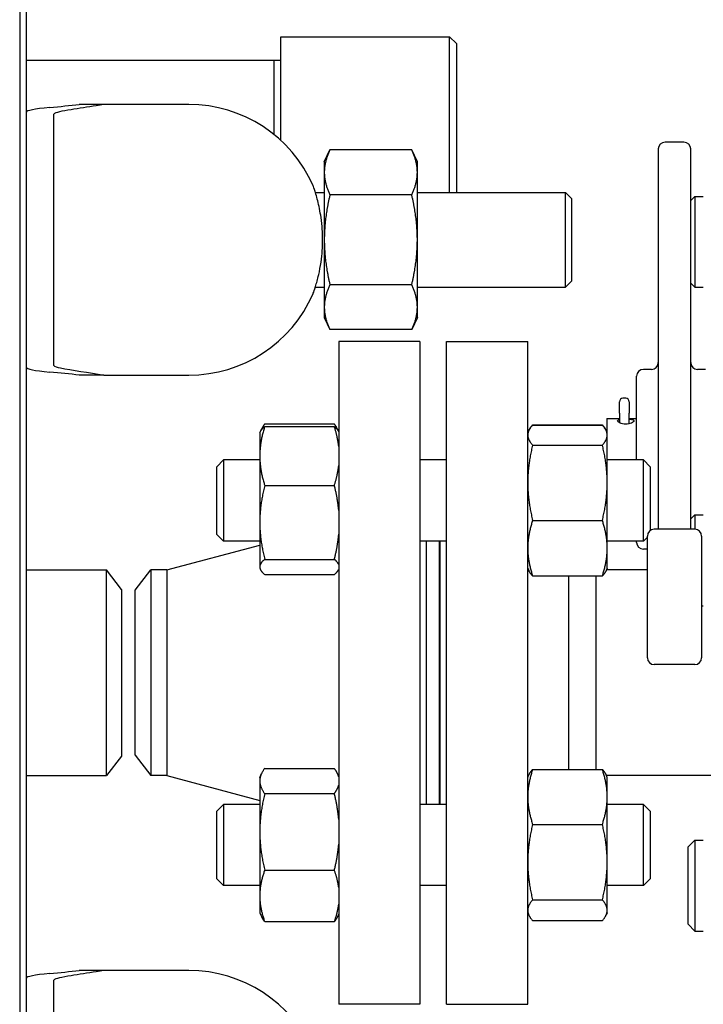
# Model space of a CAD drawing. Header units: inches. Extents: x 5 to 1128, y -85 to 748.
# Tile 688 of 693: x 750.15 to 756.46, y 670.69 to 679.79. Entities that reach past the tile are written whole.
import ezdxf

# ---------------------------------------------------------------- set-up
doc = ezdxf.new("R2010")
doc.units = ezdxf.units.IN
doc.header["$LTSCALE"] = 32
doc.header["$MEASUREMENT"] = 0
doc.layers.add('Visible (ANSI)', color=7, linetype='Continuous', lineweight=30)

msp = doc.modelspace()

# ---------------------------------------------------------------- linework, layer by layer
at = {"layer": 'Visible (ANSI)'}
for p, q in [((750.1499, 682.75227), (750.1499, 664.75228)), ((750.2124, 678.90888), (750.2124, 682.68977)), ((752.56187, 678.66929), (752.56187, 679.62728)), ((752.56187, 679.62728), (754.11937, 679.62728)), ((754.11937, 678.18978), (754.11937, 679.62728)), ((754.18187, 679.56478), (754.11937, 679.62728)), ((754.18187, 679.56478), (754.18187, 678.18978)), ((752.49937, 679.40978), (750.2124, 679.40978)), ((752.49937, 678.72346), (752.49937, 679.40978)), ((752.56187, 679.40814), (752.49937, 679.40978)), ((750.92547, 679.00228), (750.69915, 679.00228)), ((751.4624, 679.00228), (750.92547, 679.00228)), ((751.7124, 679.00228), (751.4624, 679.00228)), ((750.2124, 678.56527), (750.2124, 678.90889)), ((750.4624, 678.90523), (750.4624, 678.56527)), ((756.28313, 678.65353), (756.10813, 678.65353)), ((750.2124, 677.09431), (750.2124, 678.56527)), ((750.4624, 678.56527), (750.4624, 676.93929)), ((752.9624, 678.47128), (753.01427, 678.58251)), ((753.76954, 678.58251), (753.01427, 678.58251)), ((753.8214, 678.47128), (753.76954, 678.58251)), ((756.04563, 678.59103), (756.04563, 675.07779)), ((756.34563, 675.07779), (756.34563, 678.59103)), ((752.9624, 678.47128), (752.9624, 678.37495)), ((753.8214, 678.37495), (753.8214, 678.47128)), ((752.9624, 678.37495), (752.9624, 677.75228)), ((753.8214, 677.75228), (753.8214, 678.37495)), ((752.87958, 678.18978), (752.9624, 678.18978)), ((753.8214, 678.18978), (755.1881, 678.18978)), ((755.1881, 677.31478), (755.1881, 678.18978)), ((755.24365, 678.13422), (755.1881, 678.18978)), ((753.76954, 678.16739), (753.01427, 678.16739)), ((755.24365, 678.13422), (755.24365, 677.37034)), ((756.34563, 678.11579), (756.38313, 678.15329)), ((756.38313, 678.15329), (756.38313, 677.31329)), ((756.38313, 678.15329), (756.46163, 678.15329)), ((752.9624, 677.75228), (752.9624, 677.12961)), ((753.8214, 677.12961), (753.8214, 677.75228)), ((755.24365, 677.37034), (755.1881, 677.31478)), ((752.87958, 677.31478), (752.9624, 677.31478)), ((753.76954, 677.33716), (753.01427, 677.33716)), ((753.8214, 677.31478), (755.1881, 677.31478)), ((756.34563, 677.35079), (756.38313, 677.31329)), ((756.38313, 677.31329), (756.46163, 677.31329)), ((750.2124, 670.41026), (750.2124, 677.09428)), ((752.9624, 677.12961), (752.9624, 677.03328)), ((753.8214, 677.03328), (753.8214, 677.12961)), ((752.9624, 677.03328), (753.01427, 676.92205)), ((753.8214, 677.03328), (753.76954, 676.92205)), ((750.4624, 676.93929), (750.4624, 676.59933)), ((753.76954, 676.92205), (753.01427, 676.92205)), ((753.09563, 676.81228), (753.09563, 670.69228)), ((753.84563, 676.81228), (753.09563, 676.81228)), ((753.84563, 676.81228), (753.84563, 670.69228)), ((754.09063, 670.69228), (754.09063, 676.81228)), ((754.09063, 676.81228), (754.84063, 676.81228)), ((754.84063, 670.69228), (754.84063, 676.81228)), ((755.98313, 676.55482), (755.90813, 676.55482)), ((756.48313, 676.55482), (756.40813, 676.55482)), ((750.92547, 676.50228), (750.69915, 676.50228)), ((750.92547, 676.50228), (751.4624, 676.50228)), ((751.4624, 676.50228), (751.7124, 676.50228)), ((755.84563, 675.71827), (755.84563, 676.49232)), ((755.74563, 676.28814), (755.71863, 676.28814)), ((755.68713, 676.1521), (755.68713, 676.25664)), ((755.77713, 676.25664), (755.77713, 676.1521)), ((755.57063, 676.09982), (755.57063, 675.97685)), ((755.57063, 676.09982), (755.68713, 676.09982)), ((755.68713, 676.1521), (755.68713, 676.062)), ((755.77713, 676.05716), (755.77713, 676.1521)), ((755.77713, 676.09982), (755.84563, 676.09982)), ((752.37228, 675.98039), (752.38307, 676.00353)), ((752.41172, 676.05123), (753.05555, 676.05123)), ((752.41172, 676.02642), (753.05555, 676.02642)), ((753.09498, 675.98039), (753.08419, 676.00353)), ((754.84063, 675.96827), (754.85047, 675.98937)), ((754.85047, 675.98937), (754.85137, 675.99129)), ((754.88572, 676.04139), (755.52955, 676.04139)), ((754.88572, 676.03933), (755.52955, 676.03933)), ((755.56479, 675.98937), (755.5639, 675.99129)), ((755.57463, 675.96827), (755.56479, 675.98937)), ((755.77713, 676.0521), (755.77713, 676.05716)), ((752.36663, 675.96827), (752.37228, 675.98039)), ((752.36663, 675.96827), (752.36663, 675.75488)), ((753.09563, 675.97899), (753.09498, 675.98039)), ((755.57463, 675.94786), (755.57463, 675.96827)), ((755.57463, 675.50836), (755.57463, 675.94786)), ((754.88572, 675.85639), (755.52955, 675.85639)), ((751.97063, 675.65577), (752.03313, 675.71827)), ((752.03313, 675.71827), (752.03313, 674.96827)), ((752.36663, 675.71827), (752.03313, 675.71827)), ((752.36663, 675.75488), (752.36663, 675.14177)), ((754.09063, 675.71827), (753.84563, 675.71827)), ((755.90813, 675.71827), (755.57463, 675.71827)), ((755.90813, 674.96827), (755.90813, 675.71827)), ((755.97063, 675.65577), (755.90813, 675.71827)), ((751.97063, 675.03077), (751.97063, 675.65577)), ((755.97063, 675.65577), (755.97063, 675.06529)), ((752.41172, 675.48334), (753.05555, 675.48334)), ((755.57463, 674.90377), (755.57463, 675.50836)), ((756.34563, 675.17423), (756.38313, 675.21173)), ((756.38313, 675.21173), (756.38313, 675.07779)), ((756.38313, 675.21173), (756.46163, 675.21173)), ((752.36663, 675.14177), (752.36663, 674.73016)), ((754.88572, 675.16033), (755.52955, 675.16033)), ((756.38313, 675.07779), (756.00813, 675.07779)), ((751.97063, 675.03077), (752.03313, 674.96827)), ((755.94563, 675.00577), (755.90813, 674.96827)), ((755.94563, 673.89029), (755.94563, 675.01529)), ((756.44563, 675.01529), (756.44563, 673.89029)), ((751.50786, 674.70228), (752.36663, 674.93215)), ((752.36663, 674.96827), (752.03313, 674.96827)), ((754.09063, 674.96827), (753.84563, 674.96827)), ((753.90563, 672.53629), (753.90563, 674.96827)), ((754.02563, 672.53629), (754.02563, 674.96827)), ((754.03063, 672.53629), (754.03063, 674.96827)), ((755.90813, 674.96827), (755.57463, 674.96827)), ((755.57463, 674.71827), (755.57463, 674.90377)), ((755.84563, 674.95732), (755.84563, 674.96827)), ((755.94563, 674.89482), (755.90813, 674.89482)), ((752.36663, 674.73016), (752.36663, 674.71827)), ((752.36663, 674.71827), (752.37228, 674.70615)), ((752.41172, 674.80019), (753.05555, 674.80019)), ((754.84063, 674.71827), (754.85047, 674.69717)), ((755.57463, 674.71827), (755.56479, 674.69717)), ((750.2124, 674.70228), (750.95251, 674.70228)), ((750.95251, 672.80228), (750.95251, 674.70228)), ((751.09063, 674.52228), (750.95251, 674.70228)), ((751.21563, 674.51478), (751.35951, 674.70228)), ((751.50786, 674.70228), (751.35951, 674.70228)), ((751.35951, 674.70228), (751.35951, 672.80228)), ((751.50786, 674.70228), (751.50786, 672.80228)), ((752.41172, 674.66012), (753.05555, 674.66012)), ((753.09563, 674.70755), (753.09498, 674.70615)), ((754.88572, 674.64721), (755.52955, 674.64721)), ((755.22063, 672.85941), (755.22063, 674.64721)), ((755.47063, 674.64721), (755.47063, 672.85941)), ((755.94563, 674.70228), (755.56718, 674.70228)), ((751.09063, 674.52228), (751.09063, 672.98228)), ((751.21563, 672.98978), (751.21563, 674.51478)), ((756.44563, 674.37173), (756.46163, 674.37173)), ((756.38313, 673.82779), (756.00813, 673.82779)), ((751.21563, 672.98978), (751.35951, 672.80228)), ((751.09063, 672.98228), (750.95251, 672.80228)), ((752.36663, 672.78629), (752.38307, 672.82155)), ((752.41172, 672.86925), (753.05555, 672.86925)), ((753.09563, 672.79701), (753.08419, 672.82155)), ((754.84063, 672.78629), (754.85137, 672.80931)), ((754.88572, 672.85941), (755.52955, 672.85941)), ((755.57463, 672.78629), (755.5639, 672.80931)), ((750.2124, 672.80228), (750.95251, 672.80228)), ((751.50786, 672.80228), (751.35951, 672.80228)), ((751.50786, 672.80228), (752.36663, 672.57241)), ((752.36663, 672.78629), (752.36663, 672.75292)), ((752.36663, 672.75292), (752.36663, 672.2826)), ((757.07063, 672.80228), (755.56718, 672.80228)), ((755.57463, 672.60566), (755.57463, 672.78629)), ((752.41172, 672.63658), (753.05555, 672.63658)), ((751.97063, 672.47379), (752.03313, 672.53629)), ((752.03313, 672.53629), (752.03313, 671.78629)), ((752.36663, 672.53629), (752.03313, 672.53629)), ((754.09063, 672.53629), (753.84563, 672.53629)), ((755.57463, 672.00286), (755.57463, 672.60566)), ((755.90813, 672.53629), (755.57463, 672.53629)), ((755.90813, 671.78629), (755.90813, 672.53629)), ((755.97063, 672.47379), (755.90813, 672.53629)), ((751.97063, 671.84879), (751.97063, 672.47379)), ((755.97063, 672.47379), (755.97063, 671.84879)), ((754.88572, 672.35192), (755.52955, 672.35192)), ((752.36663, 672.2826), (752.36663, 671.69097)), ((756.32063, 672.14402), (756.38313, 672.20652)), ((756.38313, 672.20652), (756.38313, 671.36652)), ((756.38313, 672.20652), (756.46163, 672.20652)), ((756.32063, 671.42902), (756.32063, 672.14402)), ((755.57463, 671.55849), (755.57463, 672.00286)), ((752.41172, 671.92862), (753.05555, 671.92862)), ((751.97063, 671.84879), (752.03313, 671.78629)), ((755.97063, 671.84879), (755.90813, 671.78629)), ((752.36663, 671.78629), (752.03313, 671.78629)), ((754.09063, 671.78629), (753.84563, 671.78629)), ((755.90813, 671.78629), (755.57463, 671.78629)), ((752.36663, 671.69097), (752.36663, 671.53629)), ((754.88572, 671.6538), (755.52955, 671.6538)), ((752.36663, 671.53629), (752.38307, 671.50103)), ((754.84063, 671.53629), (754.85137, 671.51327)), ((755.57463, 671.53629), (755.5639, 671.51327)), ((755.57463, 671.53629), (755.57463, 671.55849)), ((752.41172, 671.45333), (753.05555, 671.45333)), ((753.09563, 671.52557), (753.08419, 671.50103)), ((754.88572, 671.46317), (755.52955, 671.46317)), ((756.32063, 671.42902), (756.38313, 671.36652)), ((756.38313, 671.36652), (756.46163, 671.36652)), ((750.92547, 671.00228), (750.69915, 671.00228)), ((751.4624, 671.00228), (750.92547, 671.00228)), ((751.7124, 671.00228), (751.4624, 671.00228)), ((750.4624, 670.90523), (750.4624, 670.56527)), ((753.84563, 670.69228), (753.09563, 670.69228)), ((754.09063, 670.69228), (754.84063, 670.69228))]:
    msp.add_line(p, q, dxfattribs=at)
for centre, radius, start, end in [((751.7124, 677.75228), 1.25, 23.578178, 90), ((756.10813, 678.59103), 0.0625, 90, 180), ((756.28313, 678.59103), 0.0625, 0, 90), ((751.7124, 677.75228), 1.25, 270, 336.421822), ((755.90813, 676.49232), 0.0625, 90, 180), ((755.98313, 676.61732), 0.0625, 270, 0), ((756.40813, 676.61732), 0.0625, 180, 270), ((755.71863, 676.25664), 0.0315, 90, 180), ((755.74563, 676.25664), 0.0315, 0, 90), ((756.00813, 675.01529), 0.0625, 90, 180), ((756.38313, 675.01529), 0.0625, 0, 90), ((755.90813, 674.95732), 0.0625, 180, 270), ((756.00813, 673.89029), 0.0625, 180, 270), ((756.38313, 673.89029), 0.0625, 270, 0), ((751.7124, 669.75228), 1.25, 23.578178, 90)]:
    msp.add_arc(centre, radius, start, end, dxfattribs=at)
for centre, major_axis, ratio, start_param, end_param in [((741.8124, 679.18218), (9.65, 0), 0.0478289, 5.8156989, 5.8827883), ((752.2124, 678.93108), (2, 0), 0.0478289, 2.6741063, 3.1415927), ((752.2124, 676.57348), (-2, 0), 0.0478289, 0, 0.4674864), ((741.8124, 676.32238), (-9.65, 0), 0.0478289, 3.5419897, 3.609079), ((755.74563, 676.05716), (-0.0315, 0), 0.5013855, 2.7858715, 3.1415927), ((741.8124, 671.18218), (9.65, 0), 0.0478289, 5.8156989, 5.8827883), ((752.2124, 670.93108), (2, 0), 0.0478289, 2.6741063, 3.1415927)]:
    msp.add_ellipse(centre, major_axis=major_axis, ratio=ratio, start_param=start_param, end_param=end_param, dxfattribs=at)
for points, knots in [([(750.92547, 679.00228), (750.90381, 678.9984), (750.88079, 678.99454), (750.77926, 678.97814), (750.69474, 678.96601), (750.54183, 678.94057), (750.47599, 678.92702), (750.46426, 678.91374)], [17.2484823, 17.2484823, 17.2484823, 17.2484823, 17.8546317, 17.8546317, 19.8303619, 19.8303619, 22.1107774, 22.1107774, 22.1107774, 22.1107774]), ([(752.85808, 677.25227), (752.85807, 677.25227), (752.85894, 677.25466), (752.86443, 677.26969), (752.87205, 677.29065), (752.89055, 677.34986), (752.90107, 677.38689), (752.91875, 677.46527), (752.9261, 677.50406), (752.93694, 677.58068), (752.94082, 677.61737), (752.94477, 677.67749), (752.94575, 677.70008), (752.94658, 677.74216), (752.94659, 677.76156), (752.94578, 677.80355), (752.94482, 677.82604), (752.94095, 677.88568), (752.93715, 677.92203), (752.92411, 678.01521), (752.91303, 678.06794), (752.89016, 678.15767), (752.87859, 678.19366), (752.86259, 678.2405), (752.85805, 678.25228), (752.85805, 678.25228)], [-4.0319916, -4.0319916, -4.0319916, -4.0319916, -3.815444, -3.815444, -3.3521722, -3.3521722, -2.9118487, -2.9118487, -2.5596851, -2.5596851, -2.2651963, -2.2651963, -2.0915924, -2.0915924, -1.9437901, -1.9437901, -1.7709738, -1.7709738, -1.4795789, -1.4795789, -0.9863232, -0.9863232, -0.4783155, -0.4783155, 0, 0, 0, 0]), ([(750.46426, 676.59082), (750.47094, 676.58326), (750.49509, 676.5757), (750.62138, 676.54743), (750.79627, 676.52542), (750.92547, 676.50228)], [0.2209506, 0.2209506, 0.2209506, 0.2209506, 1.4278857, 1.4278857, 4.8342917, 4.8342917, 4.8342917, 4.8342917]), ([(755.77713, 676.09589), (755.78528, 676.09533), (755.79269, 676.0945), (755.80531, 676.09214), (755.81108, 676.09039), (755.81874, 676.08579), (755.82063, 676.08293), (755.82063, 676.07685), (755.81874, 676.07325), (755.81108, 676.06596), (755.80531, 676.0623), (755.79202, 676.05623), (755.7836, 676.05341), (755.76513, 676.04958), (755.75508, 676.04859), (755.73619, 676.04859), (755.72613, 676.04958), (755.70766, 676.05341), (755.69924, 676.05623), (755.68596, 676.0623), (755.68019, 676.06596), (755.67253, 676.07325), (755.67063, 676.07685), (755.67063, 676.08293), (755.67253, 676.08579), (755.67909, 676.08973), (755.68282, 676.0911), (755.68714, 676.09219)], [0.07921259, 0.07921259, 0.07921259, 0.07921259, 0.14393999, 0.14393999, 0.21590596, 0.21590596, 0.28787192, 0.28787192, 0.35983788, 0.35983788, 0.43180385, 0.43180385, 0.50377384, 0.50377384, 0.57574384, 0.57574384, 0.64771383, 0.64771383, 0.71968383, 0.71968383, 0.79164979, 0.79164979, 0.86361576, 0.86361576, 0.93558172, 0.93558172, 0.9869828, 0.9869828, 0.9869828, 0.9869828]), ([(750.92547, 671.00228), (750.90381, 670.9984), (750.88079, 670.99454), (750.77926, 670.97814), (750.69474, 670.96601), (750.54183, 670.94057), (750.47599, 670.92702), (750.46426, 670.91374)], [17.2484823, 17.2484823, 17.2484823, 17.2484823, 17.8546317, 17.8546317, 19.8303619, 19.8303619, 22.1107774, 22.1107774, 22.1107774, 22.1107774])]:
    msp.add_open_spline(points, degree=3, knots=knots, dxfattribs=at)
for points in [[(750.46426, 678.91374), (750.46298, 678.91229), (750.4624, 678.90945), (750.4624, 678.90523)], [(750.4624, 676.59933), (750.4624, 676.59511), (750.46298, 676.59228), (750.46426, 676.59082)], [(750.46426, 670.91374), (750.46298, 670.91229), (750.4624, 670.90945), (750.4624, 670.90523)]]:
    msp.add_open_spline(points, degree=3, dxfattribs=at)
for points, weights in [([(753.01427, 678.58251), (752.9624, 678.47128), (752.9624, 678.37495)], [1, 1.0379548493, 1]), ([(753.8214, 678.37495), (753.8214, 678.47128), (753.76954, 678.58251)], [1, 1.0379548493, 1]), ([(752.9624, 678.37495), (752.9624, 678.27862), (753.01427, 678.16739)], [1, 1.0379548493, 1]), ([(753.76954, 678.16739), (753.8214, 678.27862), (753.8214, 678.37495)], [1, 1.0379548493, 1]), ([(753.01427, 678.16739), (752.9624, 677.94494), (752.9624, 677.75228)], [1, 1.0379548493, 1]), ([(753.8214, 677.75228), (753.8214, 677.94494), (753.76954, 678.16739)], [1, 1.0379548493, 1]), ([(752.9624, 677.75228), (752.9624, 677.55962), (753.01427, 677.33716)], [1, 1.0379548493, 1]), ([(753.76954, 677.33716), (753.8214, 677.55962), (753.8214, 677.75228)], [1, 1.0379548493, 1]), ([(753.01427, 677.33716), (752.9624, 677.22594), (752.9624, 677.12961)], [1, 1.0379548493, 1]), ([(753.8214, 677.12961), (753.8214, 677.22594), (753.76954, 677.33716)], [1, 1.0379548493, 1]), ([(752.9624, 677.12961), (752.9624, 677.03328), (753.01427, 676.92205)], [1, 1.0379548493, 1]), ([(753.76954, 676.92205), (753.8214, 677.03328), (753.8214, 677.12961)], [1, 1.0379548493, 1]), ([(752.41172, 676.02642), (752.36663, 675.8809), (752.36663, 675.75488)], [1, 1.0379548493, 1]), ([(752.37228, 675.98039), (752.38235, 676.00197), (752.41172, 676.02642)], [1.0174265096, 1.0244025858, 1]), ([(752.41172, 676.05123), (752.38795, 676.01836), (752.37691, 675.98889)], [1, 1.01965956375, 1.01895290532]), ([(753.09035, 675.98889), (753.07932, 676.01836), (753.05555, 676.05123)], [1.01895290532, 1.01965956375, 1]), ([(753.05555, 676.02642), (753.08492, 676.00197), (753.09498, 675.98039)], [1, 1.0244025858, 1.0174265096]), ([(753.09563, 675.84238), (753.08586, 675.92857), (753.05555, 676.02642)], [1.01693131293, 1.02520879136, 1]), ([(754.88572, 676.03933), (754.84063, 675.99031), (754.84063, 675.94786)], [1, 1.0379548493, 1]), ([(754.85137, 675.99129), (754.86242, 676.01499), (754.88572, 676.04139)], [1.0189731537, 1.01926212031, 1]), ([(754.88572, 676.04139), (754.88518, 676.03977), (754.88466, 676.03816)], [1, 1.00043421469, 1.00085849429]), ([(755.53061, 676.03816), (755.53008, 676.03977), (755.52955, 676.04139)], [1.00085849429, 1.00043421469, 1]), ([(755.52955, 676.04139), (755.55285, 676.01499), (755.5639, 675.99129)], [1, 1.01926212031, 1.0189731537]), ([(755.57463, 675.94786), (755.57463, 675.99031), (755.52955, 676.03933)], [1, 1.0379548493, 1]), ([(754.84063, 675.94786), (754.84063, 675.90541), (754.88572, 675.85639)], [1, 1.0379548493, 1]), ([(755.52955, 675.85639), (755.57463, 675.90541), (755.57463, 675.94786)], [1, 1.0379548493, 1]), ([(754.88572, 675.85639), (754.84063, 675.66988), (754.84063, 675.50836)], [1, 1.0379548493, 1]), ([(755.57463, 675.50836), (755.57463, 675.66988), (755.52955, 675.85639)], [1, 1.0379548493, 1]), ([(752.36663, 675.75488), (752.36663, 675.62886), (752.41172, 675.48334)], [1, 1.0379548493, 1]), ([(753.05555, 675.48334), (753.08586, 675.5812), (753.09563, 675.66739)], [1, 1.02520879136, 1.01693131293]), ([(752.41172, 675.48334), (752.36663, 675.30029), (752.36663, 675.14177)], [1, 1.0379548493, 1]), ([(753.09563, 675.25183), (753.08586, 675.36026), (753.05555, 675.48334)], [1.01693131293, 1.02520879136, 1]), ([(754.84063, 675.50836), (754.84063, 675.34684), (754.88572, 675.16033)], [1, 1.0379548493, 1]), ([(755.52955, 675.16033), (755.57463, 675.34684), (755.57463, 675.50836)], [1, 1.0379548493, 1]), ([(752.36663, 675.14177), (752.36663, 674.98324), (752.41172, 674.80019)], [1, 1.0379548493, 1]), ([(754.88572, 675.16033), (754.84063, 675.02284), (754.84063, 674.90377)], [1, 1.0379548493, 1]), ([(755.57463, 674.90377), (755.57463, 675.02284), (755.52955, 675.16033)], [1, 1.0379548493, 1]), ([(753.05555, 674.80019), (753.08586, 674.92328), (753.09563, 675.03171)], [1, 1.02520879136, 1.01693131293]), ([(754.84063, 674.90377), (754.84063, 674.7847), (754.88572, 674.64721)], [1, 1.0379548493, 1]), ([(755.52955, 674.64721), (755.57463, 674.7847), (755.57463, 674.90377)], [1, 1.0379548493, 1]), ([(752.41172, 674.80019), (752.36663, 674.76266), (752.36663, 674.73016)], [1, 1.0379548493, 1]), ([(752.36663, 674.73016), (752.36663, 674.69765), (752.41172, 674.66012)], [1, 1.0379548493, 1]), ([(753.09563, 674.75272), (753.08586, 674.77495), (753.05555, 674.80019)], [1.01693131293, 1.02520879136, 1]), ([(753.05555, 674.66012), (753.08586, 674.68536), (753.09563, 674.70759)], [1, 1.02520879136, 1.01693131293]), ([(754.88572, 674.64721), (754.86148, 674.67357), (754.85047, 674.69717)], [1, 1.02005640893, 1.0189160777]), ([(755.56479, 674.69717), (755.55379, 674.67357), (755.52955, 674.64721)], [1.0189160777, 1.02005640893, 1]), ([(752.41172, 672.86925), (752.36663, 672.80691), (752.36663, 672.75292)], [1, 1.0379548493, 1]), ([(753.09563, 672.7904), (753.08586, 672.82733), (753.05555, 672.86925)], [1.01693131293, 1.02520879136, 1]), ([(754.88572, 672.85941), (754.84063, 672.72343), (754.84063, 672.60566)], [1, 1.0379548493, 1]), ([(754.85137, 672.80931), (754.86242, 672.83301), (754.88572, 672.85941)], [1.0189731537, 1.01926212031, 1]), ([(755.52955, 672.85941), (755.55285, 672.83301), (755.5639, 672.80931)], [1, 1.01926212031, 1.0189731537]), ([(755.57463, 672.60566), (755.57463, 672.72343), (755.52955, 672.85941)], [1, 1.0379548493, 1]), ([(752.36663, 672.75292), (752.36663, 672.69892), (752.41172, 672.63658)], [1, 1.0379548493, 1]), ([(753.05555, 672.63658), (753.08586, 672.6785), (753.09563, 672.71543)], [1, 1.02520879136, 1.01693131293]), ([(752.41172, 672.63658), (752.36663, 672.44688), (752.36663, 672.2826)], [1, 1.0379548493, 1]), ([(753.09563, 672.39665), (753.08586, 672.50902), (753.05555, 672.63658)], [1.01693131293, 1.02520879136, 1]), ([(754.84063, 672.60566), (754.84063, 672.4879), (754.88572, 672.35192)], [1, 1.0379548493, 1]), ([(755.52955, 672.35192), (755.57463, 672.4879), (755.57463, 672.60566)], [1, 1.0379548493, 1]), ([(754.88572, 672.35192), (754.84063, 672.16486), (754.84063, 672.00286)], [1, 1.0379548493, 1]), ([(755.57463, 672.00286), (755.57463, 672.16486), (755.52955, 672.35192)], [1, 1.0379548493, 1]), ([(752.36663, 672.2826), (752.36663, 672.11831), (752.41172, 671.92862)], [1, 1.0379548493, 1]), ([(753.05555, 671.92862), (753.08586, 672.05618), (753.09563, 672.16854)], [1, 1.02520879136, 1.01693131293]), ([(754.84063, 672.00286), (754.84063, 671.84086), (754.88572, 671.6538)], [1, 1.0379548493, 1]), ([(755.52955, 671.6538), (755.57463, 671.84086), (755.57463, 672.00286)], [1, 1.0379548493, 1]), ([(752.41172, 671.92862), (752.36663, 671.80126), (752.36663, 671.69097)], [1, 1.0379548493, 1]), ([(753.09563, 671.76754), (753.08586, 671.84298), (753.05555, 671.92862)], [1.01693131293, 1.02520879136, 1]), ([(752.36663, 671.69097), (752.36663, 671.58068), (752.41172, 671.45333)], [1, 1.0379548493, 1]), ([(754.88572, 671.6538), (754.84063, 671.60272), (754.84063, 671.55849)], [1, 1.0379548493, 1]), ([(755.57463, 671.55849), (755.57463, 671.60272), (755.52955, 671.6538)], [1, 1.0379548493, 1]), ([(753.05555, 671.45333), (753.08586, 671.53896), (753.09563, 671.6144)], [1, 1.02520879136, 1.01693131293]), ([(754.84063, 671.55849), (754.84063, 671.51425), (754.88572, 671.46317)], [1, 1.0379548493, 1]), ([(755.52955, 671.46317), (755.57463, 671.51425), (755.57463, 671.55849)], [1, 1.0379548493, 1]), ([(752.41172, 671.45333), (752.3937, 671.47824), (752.38307, 671.50103)], [1, 1.01482964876, 1.01807087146]), ([(753.08419, 671.50103), (753.07356, 671.47824), (753.05555, 671.45333)], [1.01807087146, 1.01482964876, 1])]:
    msp.add_rational_spline(points, weights, degree=2, dxfattribs=at)

doc.saveas('drawing.dxf')
